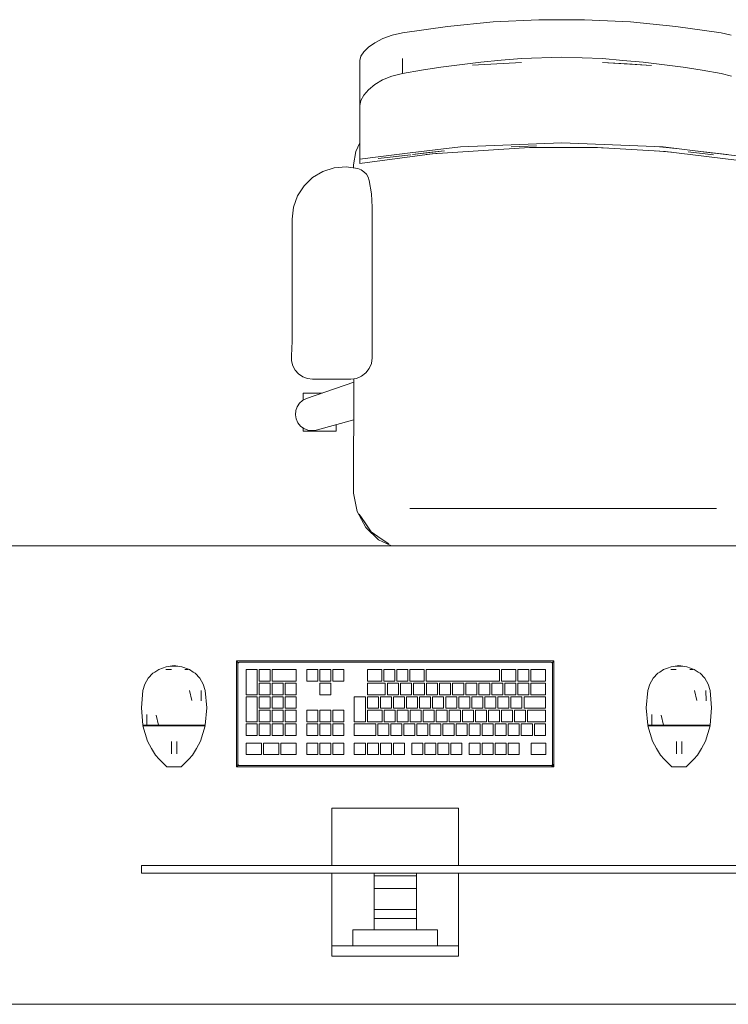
# Model space of a CAD drawing. Header units: millimetres. Extents: x 321 to 585, y -277 to 9.
# Tile 594 of 656: x 379.12 to 380.82, y -135.76 to -133.4. Entities that reach past the tile are written whole.
import ezdxf

# ---------------------------------------------------------------- set-up
doc = ezdxf.new("R2010")
doc.units = ezdxf.units.MM
doc.header["$MEASUREMENT"] = 0
for name, color, linetype, lineweight in [('IFC-Elemento construtivo genérico-Contorno', 253, 'Continuous', 5), ('IFC-Elemento de mobília-Contorno', 152, 'Continuous', 5), ('IFC-Laje-Contorno', 134, 'Continuous', 5)]:
    doc.layers.add(name, color=color, linetype=linetype, lineweight=lineweight)

msp = doc.modelspace()

# ---------------------------------------------------------------- linework, layer by layer
at = {"layer": 'IFC-Elemento construtivo genérico-Contorno', "lineweight": 5}
for p, q in [((379.4597, -134.9573), (379.4687, -134.954)), ((379.4687, -134.954), (379.4783, -134.9523)), ((379.4783, -134.9523), (379.4876, -134.9507)), ((379.4783, -134.9523), (379.4968, -134.9523)), ((379.4876, -134.9507), (379.4968, -134.9523)), ((379.4968, -134.9523), (379.5064, -134.954)), ((379.5064, -134.954), (379.5244, -134.9606)), ((379.6377, -134.9398), (379.6402, -134.9423)), ((379.6377, -135.1938), (379.6377, -134.9398)), ((379.6377, -134.9398), (380.3997, -134.9398)), ((379.6402, -134.9423), (379.6418, -134.9439)), ((379.6409, -134.9462), (379.6418, -134.9439)), ((379.6409, -134.9462), (379.6415, -134.9446)), ((379.6409, -134.9462), (379.6412, -134.9453)), ((379.6409, -135.1875), (379.6409, -134.9462)), ((379.6412, -134.9453), (379.6415, -134.9446)), ((379.6415, -134.9446), (379.6418, -134.9439)), ((379.6418, -134.9439), (379.6437, -134.9432)), ((379.6418, -134.9439), (379.6432, -134.9433)), ((379.6432, -134.9433), (379.6441, -134.943)), ((379.6437, -134.9432), (379.6441, -134.943)), ((379.6441, -134.943), (380.3934, -134.943)), ((380.3934, -134.943), (380.3949, -134.9436)), ((380.3942, -134.9433), (380.3956, -134.9439)), ((380.3942, -134.9433), (380.3949, -134.9436)), ((380.3949, -134.9436), (380.3956, -134.9439)), ((380.3956, -134.9439), (380.3973, -134.9423)), ((380.3956, -134.9439), (380.3962, -134.9453)), ((380.3956, -134.9439), (380.3966, -134.9462)), ((380.3962, -134.9453), (380.3966, -134.9462)), ((380.3966, -135.1875), (380.3966, -134.9462)), ((380.3973, -134.9423), (380.3997, -134.9398)), ((380.3997, -135.1938), (380.3997, -134.9398)), ((380.6724, -134.9573), (380.6814, -134.954)), ((380.6814, -134.954), (380.691, -134.9523)), ((380.691, -134.9523), (380.7003, -134.9507)), ((380.691, -134.9523), (380.7095, -134.9523)), ((380.7003, -134.9507), (380.7095, -134.9523)), ((380.7095, -134.9523), (380.7191, -134.954)), ((380.7191, -134.954), (380.7371, -134.9606)), ((379.4256, -134.9811), (379.437, -134.9693)), ((379.437, -134.9693), (379.4413, -134.9666)), ((379.4413, -134.9666), (379.4508, -134.9606)), ((379.4508, -134.9606), (379.4597, -134.9573)), ((379.4681, -134.9606), (379.4811, -134.9606)), ((379.4746, -134.9606), (379.4811, -134.9606)), ((379.5136, -134.9606), (379.5211, -134.9606)), ((379.5136, -134.9606), (379.5179, -134.9606)), ((379.5244, -134.9606), (379.5339, -134.9666)), ((379.5339, -134.9666), (379.5382, -134.9693)), ((379.5382, -134.9693), (379.5495, -134.9811)), ((379.6605, -135.0208), (379.6605, -134.9605)), ((379.6605, -134.9605), (379.6871, -134.9605)), ((379.6871, -135.0208), (379.6871, -134.9605)), ((379.6919, -134.9882), (379.6919, -134.9605)), ((379.6919, -134.9605), (379.7184, -134.9605)), ((379.7184, -134.9882), (379.7184, -134.9605)), ((379.7233, -134.9882), (379.7233, -134.9605)), ((379.7233, -134.9605), (379.7811, -134.9605)), ((379.7811, -134.9882), (379.7811, -134.9605)), ((379.8061, -134.9605), (379.8326, -134.9605)), ((379.8061, -134.9882), (379.8061, -134.9605)), ((379.8326, -134.9882), (379.8326, -134.9605)), ((379.8375, -134.9605), (379.864, -134.9605)), ((379.8375, -134.9882), (379.8375, -134.9605)), ((379.864, -134.9882), (379.864, -134.9605)), ((379.8688, -134.9605), (379.8953, -134.9605)), ((379.8688, -134.9882), (379.8688, -134.9605)), ((379.8953, -134.9882), (379.8953, -134.9605)), ((379.9518, -134.9882), (379.9518, -134.9605)), ((379.9518, -134.9605), (379.9864, -134.9605)), ((379.9864, -134.9882), (379.9864, -134.9605)), ((379.9912, -134.9882), (379.9912, -134.9605)), ((379.9912, -134.9605), (380.0177, -134.9605)), ((380.0177, -134.9882), (380.0177, -134.9605)), ((380.0226, -134.9882), (380.0226, -134.9605)), ((380.0226, -134.9605), (380.0491, -134.9605)), ((380.0491, -134.9882), (380.0491, -134.9605)), ((380.0539, -134.9882), (380.0539, -134.9605)), ((380.0539, -134.9605), (380.0883, -134.9605)), ((380.0883, -134.9882), (380.0883, -134.9605)), ((380.0931, -134.9882), (380.0931, -134.9605)), ((380.0931, -134.9605), (380.269, -134.9605)), ((380.269, -134.9882), (380.269, -134.9605)), ((380.2738, -134.9882), (380.2738, -134.9605)), ((380.2738, -134.9605), (380.3086, -134.9605)), ((380.3086, -134.9882), (380.3086, -134.9605)), ((380.3134, -134.9882), (380.3134, -134.9605)), ((380.3134, -134.9605), (380.3399, -134.9605)), ((380.3399, -134.9882), (380.3399, -134.9605)), ((380.3448, -134.9882), (380.3448, -134.9605)), ((380.3448, -134.9605), (380.3795, -134.9605)), ((380.3795, -134.9882), (380.3795, -134.9605)), ((380.6383, -134.9811), (380.6496, -134.9693)), ((380.6496, -134.9693), (380.654, -134.9666)), ((380.654, -134.9666), (380.6634, -134.9606)), ((380.6634, -134.9606), (380.6724, -134.9573)), ((380.6807, -134.9606), (380.6937, -134.9606)), ((380.6872, -134.9606), (380.6937, -134.9606)), ((380.7263, -134.9606), (380.7338, -134.9606)), ((380.7263, -134.9606), (380.7305, -134.9606)), ((380.7371, -134.9606), (380.7465, -134.9666)), ((380.7465, -134.9666), (380.7509, -134.9693)), ((380.7509, -134.9693), (380.7622, -134.9811)), ((379.4127, -135.0109), (379.4174, -134.9952)), ((379.4174, -134.9952), (379.4256, -134.9811)), ((379.5495, -134.9811), (379.5578, -134.9952)), ((379.5578, -134.9952), (379.5624, -135.0109)), ((379.6919, -134.9882), (379.7184, -134.9882)), ((379.6919, -135.0208), (379.6919, -134.9931)), ((379.6919, -134.9931), (379.7184, -134.9931)), ((379.7184, -135.0208), (379.7184, -134.9931)), ((379.7233, -134.9882), (379.7811, -134.9882)), ((379.7233, -135.0208), (379.7233, -134.9931)), ((379.7233, -134.9931), (379.7498, -134.9931)), ((379.7498, -135.0208), (379.7498, -134.9931)), ((379.7546, -135.0208), (379.7546, -134.9931)), ((379.7546, -134.9931), (379.7811, -134.9931)), ((379.7811, -135.0208), (379.7811, -134.9931)), ((379.8061, -134.9882), (379.8326, -134.9882)), ((379.8375, -134.9882), (379.864, -134.9882)), ((379.8375, -135.0208), (379.8375, -134.9931)), ((379.8375, -134.9931), (379.864, -134.9931)), ((379.864, -135.0208), (379.864, -134.9931)), ((379.8688, -134.9882), (379.8953, -134.9882)), ((379.9518, -134.9882), (379.9864, -134.9882)), ((379.9518, -135.0208), (379.9518, -134.9931)), ((379.9518, -134.9931), (379.995, -134.9931)), ((379.9912, -134.9882), (380.0177, -134.9882)), ((379.995, -135.0208), (379.995, -134.9931)), ((379.9999, -135.0208), (379.9999, -134.9931)), ((379.9999, -134.9931), (380.0264, -134.9931)), ((380.0226, -134.9882), (380.0491, -134.9882)), ((380.0264, -135.0208), (380.0264, -134.9931)), ((380.0312, -135.0208), (380.0312, -134.9931)), ((380.0312, -134.9931), (380.0577, -134.9931)), ((380.0539, -134.9882), (380.0883, -134.9882)), ((380.0577, -135.0208), (380.0577, -134.9931)), ((380.0626, -135.0208), (380.0626, -134.9931)), ((380.0626, -134.9931), (380.0891, -134.9931)), ((380.0891, -135.0208), (380.0891, -134.9931)), ((380.0931, -134.9882), (380.269, -134.9882)), ((380.0939, -135.0208), (380.0939, -134.9931)), ((380.0939, -134.9931), (380.1204, -134.9931)), ((380.1204, -135.0208), (380.1204, -134.9931)), ((380.1253, -135.0208), (380.1253, -134.9931)), ((380.1253, -134.9931), (380.1518, -134.9931)), ((380.1518, -135.0208), (380.1518, -134.9931)), ((380.1566, -135.0208), (380.1566, -134.9931)), ((380.1566, -134.9931), (380.1832, -134.9931)), ((380.1832, -135.0208), (380.1832, -134.9931)), ((380.188, -135.0208), (380.188, -134.9931)), ((380.188, -134.9931), (380.2145, -134.9931)), ((380.2145, -135.0208), (380.2145, -134.9931)), ((380.2193, -135.0208), (380.2193, -134.9931)), ((380.2193, -134.9931), (380.2459, -134.9931)), ((380.2459, -135.0208), (380.2459, -134.9931)), ((380.2507, -135.0208), (380.2507, -134.9931)), ((380.2507, -134.9931), (380.2772, -134.9931)), ((380.2738, -134.9882), (380.3086, -134.9882)), ((380.2772, -135.0208), (380.2772, -134.9931)), ((380.282, -135.0208), (380.282, -134.9931)), ((380.282, -134.9931), (380.3086, -134.9931)), ((380.3086, -135.0208), (380.3086, -134.9931)), ((380.3134, -134.9882), (380.3399, -134.9882)), ((380.3134, -135.0208), (380.3134, -134.9931)), ((380.3134, -134.9931), (380.3399, -134.9931)), ((380.3399, -135.0208), (380.3399, -134.9931)), ((380.3448, -134.9882), (380.3795, -134.9882)), ((380.3448, -135.0208), (380.3448, -134.9931)), ((380.3448, -134.9931), (380.3795, -134.9931)), ((380.3795, -135.0208), (380.3795, -134.9931)), ((380.6254, -135.0109), (380.6301, -134.9952)), ((380.6301, -134.9952), (380.6383, -134.9811)), ((380.7622, -134.9811), (380.7704, -134.9952)), ((380.7704, -134.9952), (380.7751, -135.0109)), ((379.4091, -135.0522), (379.4127, -135.0109)), ((379.525, -135.0109), (379.5306, -135.0349)), ((379.5524, -135.0109), (379.5528, -135.0358)), ((379.5624, -135.0109), (379.566, -135.0522)), ((379.6605, -135.0208), (379.6871, -135.0208)), ((379.6605, -135.086), (379.6605, -135.0257)), ((379.6605, -135.0257), (379.6871, -135.0257)), ((379.6871, -135.086), (379.6871, -135.0257)), ((379.6919, -135.0208), (379.7184, -135.0208)), ((379.6919, -135.0534), (379.6919, -135.0257)), ((379.6919, -135.0257), (379.7184, -135.0257)), ((379.7184, -135.0534), (379.7184, -135.0257)), ((379.7233, -135.0208), (379.7498, -135.0208)), ((379.7233, -135.0534), (379.7233, -135.0257)), ((379.7233, -135.0257), (379.7498, -135.0257)), ((379.7498, -135.0534), (379.7498, -135.0257)), ((379.7546, -135.0208), (379.7811, -135.0208)), ((379.7546, -135.0534), (379.7546, -135.0257)), ((379.7546, -135.0257), (379.7811, -135.0257)), ((379.7811, -135.0534), (379.7811, -135.0257)), ((379.8375, -135.0208), (379.864, -135.0208)), ((379.9205, -135.086), (379.9205, -135.0257)), ((379.9205, -135.0257), (379.947, -135.0257)), ((379.947, -135.086), (379.947, -135.0257)), ((379.9518, -135.0208), (379.995, -135.0208)), ((379.9518, -135.0534), (379.9518, -135.0257)), ((379.9518, -135.0257), (379.9784, -135.0257)), ((379.9784, -135.0534), (379.9784, -135.0257)), ((379.9832, -135.0534), (379.9832, -135.0257)), ((379.9832, -135.0257), (380.0097, -135.0257)), ((379.9999, -135.0208), (380.0264, -135.0208)), ((380.0097, -135.0534), (380.0097, -135.0257)), ((380.0145, -135.0534), (380.0145, -135.0257)), ((380.0145, -135.0257), (380.0411, -135.0257)), ((380.0312, -135.0208), (380.0577, -135.0208)), ((380.0411, -135.0534), (380.0411, -135.0257)), ((380.0459, -135.0534), (380.0459, -135.0257)), ((380.0459, -135.0257), (380.0724, -135.0257)), ((380.0626, -135.0208), (380.0891, -135.0208)), ((380.0724, -135.0534), (380.0724, -135.0257)), ((380.0772, -135.0534), (380.0772, -135.0257)), ((380.0772, -135.0257), (380.1038, -135.0257)), ((380.0939, -135.0208), (380.1204, -135.0208)), ((380.1038, -135.0534), (380.1038, -135.0257)), ((380.1086, -135.0534), (380.1086, -135.0257)), ((380.1086, -135.0257), (380.1351, -135.0257)), ((380.1253, -135.0208), (380.1518, -135.0208)), ((380.1351, -135.0534), (380.1351, -135.0257)), ((380.14, -135.0534), (380.14, -135.0257)), ((380.14, -135.0257), (380.1665, -135.0257)), ((380.1566, -135.0208), (380.1832, -135.0208)), ((380.1665, -135.0534), (380.1665, -135.0257)), ((380.1713, -135.0534), (380.1713, -135.0257)), ((380.1713, -135.0257), (380.1978, -135.0257)), ((380.188, -135.0208), (380.2145, -135.0208)), ((380.1978, -135.0534), (380.1978, -135.0257)), ((380.2027, -135.0534), (380.2027, -135.0257)), ((380.2027, -135.0257), (380.2292, -135.0257)), ((380.2193, -135.0208), (380.2459, -135.0208)), ((380.2292, -135.0534), (380.2292, -135.0257)), ((380.234, -135.0534), (380.234, -135.0257)), ((380.234, -135.0257), (380.2605, -135.0257)), ((380.2507, -135.0208), (380.2772, -135.0208)), ((380.2605, -135.0534), (380.2605, -135.0257)), ((380.2654, -135.0534), (380.2654, -135.0257)), ((380.2654, -135.0257), (380.2919, -135.0257)), ((380.282, -135.0208), (380.3086, -135.0208)), ((380.2919, -135.0534), (380.2919, -135.0257)), ((380.2967, -135.0534), (380.2967, -135.0257)), ((380.2967, -135.0257), (380.3232, -135.0257)), ((380.3134, -135.0208), (380.3399, -135.0208)), ((380.3232, -135.0534), (380.3232, -135.0257)), ((380.3281, -135.0534), (380.3281, -135.0257)), ((380.3281, -135.0257), (380.3795, -135.0257)), ((380.3448, -135.0208), (380.3795, -135.0208)), ((380.3795, -135.0534), (380.3795, -135.0257)), ((380.6218, -135.0522), (380.6254, -135.0109)), ((380.7377, -135.0109), (380.7433, -135.0349)), ((380.7651, -135.0109), (380.7655, -135.0358)), ((380.7751, -135.0109), (380.7787, -135.0522)), ((379.4091, -135.0522), (379.4124, -135.0935)), ((379.4223, -135.0686), (379.4225, -135.0935)), ((379.4445, -135.0695), (379.45, -135.0935)), ((379.5627, -135.0935), (379.566, -135.0522)), ((379.6919, -135.0534), (379.7184, -135.0534)), ((379.6919, -135.086), (379.6919, -135.0582)), ((379.6919, -135.0582), (379.7184, -135.0582)), ((379.7184, -135.086), (379.7184, -135.0582)), ((379.7233, -135.0534), (379.7498, -135.0534)), ((379.7233, -135.086), (379.7233, -135.0582)), ((379.7233, -135.0582), (379.7498, -135.0582)), ((379.7498, -135.086), (379.7498, -135.0582)), ((379.7546, -135.0534), (379.7811, -135.0534)), ((379.7546, -135.086), (379.7546, -135.0582)), ((379.7546, -135.0582), (379.7811, -135.0582)), ((379.7811, -135.086), (379.7811, -135.0582)), ((379.8061, -135.0582), (379.8326, -135.0582)), ((379.8061, -135.086), (379.8061, -135.0582)), ((379.8326, -135.086), (379.8326, -135.0582)), ((379.8375, -135.0582), (379.864, -135.0582)), ((379.8375, -135.086), (379.8375, -135.0582)), ((379.864, -135.086), (379.864, -135.0582)), ((379.8688, -135.0582), (379.8953, -135.0582)), ((379.8688, -135.086), (379.8688, -135.0582)), ((379.8953, -135.086), (379.8953, -135.0582)), ((379.9518, -135.0534), (379.9784, -135.0534)), ((379.9518, -135.086), (379.9518, -135.0582)), ((379.9518, -135.0582), (379.9871, -135.0582)), ((379.9832, -135.0534), (380.0097, -135.0534)), ((379.9871, -135.086), (379.9871, -135.0582)), ((379.992, -135.086), (379.992, -135.0582)), ((379.992, -135.0582), (380.0185, -135.0582)), ((380.0145, -135.0534), (380.0411, -135.0534)), ((380.0185, -135.086), (380.0185, -135.0582)), ((380.0233, -135.086), (380.0233, -135.0582)), ((380.0233, -135.0582), (380.0498, -135.0582)), ((380.0459, -135.0534), (380.0724, -135.0534)), ((380.0498, -135.086), (380.0498, -135.0582)), ((380.0547, -135.086), (380.0547, -135.0582)), ((380.0547, -135.0582), (380.0812, -135.0582)), ((380.0772, -135.0534), (380.1038, -135.0534)), ((380.0812, -135.086), (380.0812, -135.0582)), ((380.086, -135.086), (380.086, -135.0582)), ((380.086, -135.0582), (380.1125, -135.0582)), ((380.1086, -135.0534), (380.1351, -135.0534)), ((380.1125, -135.086), (380.1125, -135.0582)), ((380.1174, -135.086), (380.1174, -135.0582)), ((380.1174, -135.0582), (380.1439, -135.0582)), ((380.14, -135.0534), (380.1665, -135.0534)), ((380.1439, -135.086), (380.1439, -135.0582)), ((380.1487, -135.086), (380.1487, -135.0582)), ((380.1487, -135.0582), (380.1752, -135.0582)), ((380.1713, -135.0534), (380.1978, -135.0534)), ((380.1752, -135.086), (380.1752, -135.0582)), ((380.1801, -135.086), (380.1801, -135.0582)), ((380.1801, -135.0582), (380.2066, -135.0582)), ((380.2027, -135.0534), (380.2292, -135.0534)), ((380.2066, -135.086), (380.2066, -135.0582)), ((380.2114, -135.086), (380.2114, -135.0582)), ((380.2114, -135.0582), (380.238, -135.0582)), ((380.234, -135.0534), (380.2605, -135.0534)), ((380.238, -135.086), (380.238, -135.0582)), ((380.2428, -135.086), (380.2428, -135.0582)), ((380.2428, -135.0582), (380.2693, -135.0582)), ((380.2654, -135.0534), (380.2919, -135.0534)), ((380.2693, -135.086), (380.2693, -135.0582)), ((380.2741, -135.086), (380.2741, -135.0582)), ((380.2741, -135.0582), (380.3007, -135.0582)), ((380.2967, -135.0534), (380.3232, -135.0534)), ((380.3007, -135.086), (380.3007, -135.0582)), ((380.3055, -135.086), (380.3055, -135.0582)), ((380.3055, -135.0582), (380.332, -135.0582)), ((380.3281, -135.0534), (380.3795, -135.0534)), ((380.332, -135.086), (380.332, -135.0582)), ((380.3368, -135.086), (380.3368, -135.0582)), ((380.3368, -135.0582), (380.3795, -135.0582)), ((380.3795, -135.086), (380.3795, -135.0582)), ((380.6218, -135.0522), (380.6251, -135.0935)), ((380.635, -135.0686), (380.6352, -135.0935)), ((380.6571, -135.0695), (380.6627, -135.0935)), ((380.7754, -135.0935), (380.7787, -135.0522)), ((379.4124, -135.0935), (379.4175, -135.0935)), ((379.4127, -135.0951), (379.4238, -135.1323)), ((379.4127, -135.0951), (379.4227, -135.0951)), ((379.4143, -135.0951), (379.4143, -135.0935)), ((379.4168, -135.0951), (379.4192, -135.0951)), ((379.4175, -135.0935), (379.4225, -135.0935)), ((379.4192, -135.0951), (379.4217, -135.0951)), ((379.4217, -135.0951), (379.4242, -135.0951)), ((379.4225, -135.0935), (379.4363, -135.0935)), ((379.4227, -135.0951), (379.4364, -135.0951)), ((379.4309, -135.0951), (379.4376, -135.0951)), ((379.4363, -135.0935), (379.45, -135.0935)), ((379.4364, -135.0951), (379.4501, -135.0951)), ((379.4443, -135.0951), (379.451, -135.0951)), ((379.45, -135.0935), (379.4688, -135.0935)), ((379.4501, -135.0951), (379.4689, -135.0951)), ((379.4601, -135.0951), (379.4693, -135.0951)), ((379.4688, -135.0935), (379.4876, -135.0935)), ((379.4689, -135.0951), (379.4876, -135.0951)), ((379.4784, -135.0951), (379.4876, -135.0951)), ((379.4876, -135.0951), (379.4876, -135.0935)), ((379.4876, -135.0935), (379.5064, -135.0935)), ((379.4876, -135.0951), (379.5063, -135.0951)), ((379.4876, -135.0951), (379.4967, -135.0951)), ((379.5059, -135.0951), (379.515, -135.0951)), ((379.5063, -135.0951), (379.525, -135.0951)), ((379.5064, -135.0935), (379.5251, -135.0935)), ((379.5242, -135.0951), (379.5309, -135.0951)), ((379.525, -135.0951), (379.5387, -135.0951)), ((379.5251, -135.0935), (379.5389, -135.0935)), ((379.5376, -135.0951), (379.5443, -135.0951)), ((379.5387, -135.0951), (379.5524, -135.0951)), ((379.5389, -135.0935), (379.5526, -135.0935)), ((379.551, -135.0951), (379.551, -135.0935)), ((379.551, -135.0951), (379.5534, -135.0951)), ((379.5514, -135.1323), (379.5624, -135.0951)), ((379.5524, -135.0951), (379.5624, -135.0951)), ((379.5526, -135.0935), (379.5577, -135.0935)), ((379.5534, -135.0951), (379.5559, -135.0951)), ((379.5559, -135.0951), (379.5574, -135.0951)), ((379.5574, -135.0951), (379.5591, -135.0951)), ((379.5577, -135.0935), (379.5627, -135.0935)), ((379.5608, -135.0951), (379.5608, -135.0935)), ((379.6605, -135.086), (379.6871, -135.086)), ((379.6605, -135.1186), (379.6605, -135.0908)), ((379.6605, -135.0908), (379.6871, -135.0908)), ((379.6871, -135.1186), (379.6871, -135.0908)), ((379.6919, -135.086), (379.7184, -135.086)), ((379.6919, -135.1186), (379.6919, -135.0908)), ((379.6919, -135.0908), (379.7184, -135.0908)), ((379.7184, -135.1186), (379.7184, -135.0908)), ((379.7233, -135.086), (379.7498, -135.086)), ((379.7233, -135.1186), (379.7233, -135.0908)), ((379.7233, -135.0908), (379.7498, -135.0908)), ((379.7498, -135.1186), (379.7498, -135.0908)), ((379.7546, -135.086), (379.7811, -135.086)), ((379.7546, -135.1186), (379.7546, -135.0908)), ((379.7546, -135.0908), (379.7811, -135.0908)), ((379.7811, -135.1186), (379.7811, -135.0908)), ((379.8061, -135.086), (379.8326, -135.086)), ((379.8061, -135.1186), (379.8061, -135.0908)), ((379.8061, -135.0908), (379.8326, -135.0908)), ((379.8326, -135.1186), (379.8326, -135.0908)), ((379.8375, -135.086), (379.864, -135.086)), ((379.8375, -135.1186), (379.8375, -135.0908)), ((379.8375, -135.0908), (379.864, -135.0908)), ((379.864, -135.1186), (379.864, -135.0908)), ((379.8688, -135.086), (379.8953, -135.086)), ((379.8688, -135.1186), (379.8688, -135.0908)), ((379.8688, -135.0908), (379.8953, -135.0908)), ((379.8953, -135.1186), (379.8953, -135.0908)), ((379.9205, -135.086), (379.947, -135.086)), ((379.9205, -135.1186), (379.9205, -135.0908)), ((379.9205, -135.0908), (379.9719, -135.0908)), ((379.9518, -135.086), (379.9871, -135.086)), ((379.9719, -135.1186), (379.9719, -135.0908)), ((379.9767, -135.1186), (379.9767, -135.0908)), ((379.9767, -135.0908), (380.0032, -135.0908)), ((379.992, -135.086), (380.0185, -135.086)), ((380.0032, -135.1186), (380.0032, -135.0908)), ((380.0081, -135.1186), (380.0081, -135.0908)), ((380.0081, -135.0908), (380.0346, -135.0908)), ((380.0233, -135.086), (380.0498, -135.086)), ((380.0346, -135.1186), (380.0346, -135.0908)), ((380.0394, -135.1186), (380.0394, -135.0908)), ((380.0394, -135.0908), (380.0659, -135.0908)), ((380.0547, -135.086), (380.0812, -135.086)), ((380.0659, -135.1186), (380.0659, -135.0908)), ((380.0708, -135.1186), (380.0708, -135.0908)), ((380.0708, -135.0908), (380.0973, -135.0908)), ((380.086, -135.086), (380.1125, -135.086)), ((380.0973, -135.1186), (380.0973, -135.0908)), ((380.1021, -135.1186), (380.1021, -135.0908)), ((380.1021, -135.0908), (380.1286, -135.0908)), ((380.1174, -135.086), (380.1439, -135.086)), ((380.1286, -135.1186), (380.1286, -135.0908)), ((380.1335, -135.1186), (380.1335, -135.0908)), ((380.1335, -135.0908), (380.16, -135.0908)), ((380.1487, -135.086), (380.1752, -135.086)), ((380.16, -135.1186), (380.16, -135.0908)), ((380.1648, -135.1186), (380.1648, -135.0908)), ((380.1648, -135.0908), (380.1914, -135.0908)), ((380.1801, -135.086), (380.2066, -135.086)), ((380.1914, -135.1186), (380.1914, -135.0908)), ((380.1962, -135.1186), (380.1962, -135.0908)), ((380.1962, -135.0908), (380.2227, -135.0908)), ((380.2114, -135.086), (380.238, -135.086)), ((380.2227, -135.1186), (380.2227, -135.0908)), ((380.2275, -135.1186), (380.2275, -135.0908)), ((380.2275, -135.0908), (380.2541, -135.0908)), ((380.2428, -135.086), (380.2693, -135.086)), ((380.2541, -135.1186), (380.2541, -135.0908)), ((380.2589, -135.1186), (380.2589, -135.0908)), ((380.2589, -135.0908), (380.2854, -135.0908)), ((380.2741, -135.086), (380.3007, -135.086)), ((380.2854, -135.1186), (380.2854, -135.0908)), ((380.2902, -135.1186), (380.2902, -135.0908)), ((380.2902, -135.0908), (380.3168, -135.0908)), ((380.3055, -135.086), (380.332, -135.086)), ((380.3168, -135.1186), (380.3168, -135.0908)), ((380.3216, -135.1186), (380.3216, -135.0908)), ((380.3216, -135.0908), (380.3481, -135.0908)), ((380.3368, -135.086), (380.3795, -135.086)), ((380.3481, -135.1186), (380.3481, -135.0908)), ((380.353, -135.1186), (380.353, -135.0908)), ((380.353, -135.0908), (380.3795, -135.0908)), ((380.3795, -135.1186), (380.3795, -135.0908)), ((380.6251, -135.0935), (380.6301, -135.0935)), ((380.6254, -135.0951), (380.6365, -135.1323)), ((380.6254, -135.0951), (380.6354, -135.0951)), ((380.627, -135.0951), (380.627, -135.0935)), ((380.6295, -135.0951), (380.6319, -135.0951)), ((380.6301, -135.0935), (380.6352, -135.0935)), ((380.6319, -135.0951), (380.6344, -135.0951)), ((380.6344, -135.0951), (380.6368, -135.0951)), ((380.6352, -135.0935), (380.6489, -135.0935)), ((380.6354, -135.0951), (380.6491, -135.0951)), ((380.6368, -135.0951), (380.6368, -135.0935)), ((380.6435, -135.0951), (380.6502, -135.0951)), ((380.6489, -135.0935), (380.6627, -135.0935)), ((380.6491, -135.0951), (380.6628, -135.0951)), ((380.6569, -135.0951), (380.6636, -135.0951)), ((380.6627, -135.0935), (380.6815, -135.0935)), ((380.6628, -135.0951), (380.6815, -135.0951)), ((380.6636, -135.0951), (380.6636, -135.0935)), ((380.6728, -135.0951), (380.6819, -135.0951)), ((380.6815, -135.0935), (380.7003, -135.0935)), ((380.6815, -135.0951), (380.7003, -135.0951)), ((380.6911, -135.0951), (380.7003, -135.0951)), ((380.7003, -135.0951), (380.7003, -135.0935)), ((380.7003, -135.0935), (380.719, -135.0935)), ((380.7003, -135.0951), (380.719, -135.0951)), ((380.7003, -135.0951), (380.7094, -135.0951)), ((380.7186, -135.0951), (380.7277, -135.0951)), ((380.719, -135.0935), (380.7378, -135.0935)), ((380.719, -135.0951), (380.7377, -135.0951)), ((380.7369, -135.0951), (380.7369, -135.0935)), ((380.7369, -135.0951), (380.7436, -135.0951)), ((380.7377, -135.0951), (380.7514, -135.0951)), ((380.7378, -135.0935), (380.7516, -135.0935)), ((380.7503, -135.0951), (380.757, -135.0951)), ((380.7514, -135.0951), (380.7651, -135.0951)), ((380.7516, -135.0935), (380.7653, -135.0935)), ((380.7637, -135.0951), (380.7637, -135.0935)), ((380.7637, -135.0951), (380.7661, -135.0951)), ((380.764, -135.1323), (380.7751, -135.0951)), ((380.7651, -135.0951), (380.7751, -135.0951)), ((380.7653, -135.0935), (380.7704, -135.0935)), ((380.7661, -135.0951), (380.7686, -135.0951)), ((380.7686, -135.0951), (380.7701, -135.0951)), ((380.7701, -135.0951), (380.7718, -135.0951)), ((380.7704, -135.0935), (380.7754, -135.0935)), ((380.7735, -135.0951), (380.7735, -135.0935)), ((379.6605, -135.1186), (379.6871, -135.1186)), ((379.6919, -135.1186), (379.7184, -135.1186)), ((379.7233, -135.1186), (379.7498, -135.1186)), ((379.7546, -135.1186), (379.7811, -135.1186)), ((379.8061, -135.1186), (379.8326, -135.1186)), ((379.8375, -135.1186), (379.864, -135.1186)), ((379.8688, -135.1186), (379.8953, -135.1186)), ((379.9205, -135.1186), (379.9719, -135.1186)), ((379.9767, -135.1186), (380.0032, -135.1186)), ((380.0081, -135.1186), (380.0346, -135.1186)), ((380.0394, -135.1186), (380.0659, -135.1186)), ((380.0708, -135.1186), (380.0973, -135.1186)), ((380.1021, -135.1186), (380.1286, -135.1186)), ((380.1335, -135.1186), (380.16, -135.1186)), ((380.1648, -135.1186), (380.1914, -135.1186)), ((380.1962, -135.1186), (380.2227, -135.1186)), ((380.2275, -135.1186), (380.2541, -135.1186)), ((380.2589, -135.1186), (380.2854, -135.1186)), ((380.2902, -135.1186), (380.3168, -135.1186)), ((380.3216, -135.1186), (380.3481, -135.1186)), ((380.353, -135.1186), (380.3795, -135.1186)), ((379.4238, -135.1323), (379.4333, -135.1497)), ((379.4816, -135.138), (379.4816, -135.1333)), ((379.4816, -135.1431), (379.4816, -135.138)), ((379.4816, -135.1482), (379.4816, -135.1431)), ((379.4943, -135.138), (379.4943, -135.1333)), ((379.4943, -135.1431), (379.4943, -135.138)), ((379.4943, -135.1482), (379.4943, -135.1431)), ((379.5418, -135.1497), (379.5514, -135.1323)), ((379.6605, -135.1368), (379.6973, -135.1368)), ((379.6605, -135.1645), (379.6605, -135.1368)), ((379.6973, -135.1645), (379.6973, -135.1368)), ((379.7025, -135.1368), (379.7392, -135.1368)), ((379.7025, -135.1645), (379.7025, -135.1368)), ((379.7392, -135.1645), (379.7392, -135.1368)), ((379.7444, -135.1645), (379.7444, -135.1368)), ((379.7444, -135.1368), (379.7811, -135.1368)), ((379.7811, -135.1645), (379.7811, -135.1368)), ((379.8061, -135.1645), (379.8061, -135.1368)), ((379.8061, -135.1368), (379.8326, -135.1368)), ((379.8326, -135.1645), (379.8326, -135.1368)), ((379.8375, -135.1645), (379.8375, -135.1368)), ((379.8375, -135.1368), (379.864, -135.1368)), ((379.864, -135.1645), (379.864, -135.1368)), ((379.8688, -135.1645), (379.8688, -135.1368)), ((379.8688, -135.1368), (379.8953, -135.1368)), ((379.8953, -135.1645), (379.8953, -135.1368)), ((379.9205, -135.1645), (379.9205, -135.1368)), ((379.9205, -135.1368), (379.9471, -135.1368)), ((379.9471, -135.1645), (379.9471, -135.1368)), ((379.9519, -135.1645), (379.9519, -135.1368)), ((379.9519, -135.1368), (379.9784, -135.1368)), ((379.9784, -135.1645), (379.9784, -135.1368)), ((379.9832, -135.1645), (379.9832, -135.1368)), ((379.9832, -135.1368), (380.0098, -135.1368)), ((380.0098, -135.1645), (380.0098, -135.1368)), ((380.0146, -135.1645), (380.0146, -135.1368)), ((380.0146, -135.1368), (380.0411, -135.1368)), ((380.0411, -135.1645), (380.0411, -135.1368)), ((380.0584, -135.1645), (380.0584, -135.1368)), ((380.0584, -135.1368), (380.0849, -135.1368)), ((380.0849, -135.1645), (380.0849, -135.1368)), ((380.0897, -135.1645), (380.0897, -135.1368)), ((380.0897, -135.1368), (380.1162, -135.1368)), ((380.1162, -135.1645), (380.1162, -135.1368)), ((380.1211, -135.1645), (380.1211, -135.1368)), ((380.1211, -135.1368), (380.1476, -135.1368)), ((380.1476, -135.1645), (380.1476, -135.1368)), ((380.1524, -135.1645), (380.1524, -135.1368)), ((380.1524, -135.1368), (380.1789, -135.1368)), ((380.1789, -135.1645), (380.1789, -135.1368)), ((380.1962, -135.1645), (380.1962, -135.1368)), ((380.1962, -135.1368), (380.2227, -135.1368)), ((380.2227, -135.1645), (380.2227, -135.1368)), ((380.2275, -135.1645), (380.2275, -135.1368)), ((380.2275, -135.1368), (380.2541, -135.1368)), ((380.2541, -135.1645), (380.2541, -135.1368)), ((380.2589, -135.1645), (380.2589, -135.1368)), ((380.2589, -135.1368), (380.2854, -135.1368)), ((380.2854, -135.1645), (380.2854, -135.1368)), ((380.2902, -135.1645), (380.2902, -135.1368)), ((380.2902, -135.1368), (380.3168, -135.1368)), ((380.3168, -135.1645), (380.3168, -135.1368)), ((380.3451, -135.1645), (380.3451, -135.1368)), ((380.3451, -135.1368), (380.3804, -135.1368)), ((380.3804, -135.1645), (380.3804, -135.1368)), ((380.6365, -135.1323), (380.646, -135.1497)), ((380.6942, -135.138), (380.6942, -135.1333)), ((380.6942, -135.1431), (380.6942, -135.138)), ((380.6942, -135.1482), (380.6942, -135.1431)), ((380.7069, -135.138), (380.7069, -135.1333)), ((380.7069, -135.1431), (380.7069, -135.138)), ((380.7069, -135.1482), (380.7069, -135.1431)), ((380.7545, -135.1497), (380.764, -135.1323)), ((379.4333, -135.1497), (379.4433, -135.1659)), ((379.4433, -135.1659), (379.4518, -135.1755)), ((379.4816, -135.1529), (379.4816, -135.1482)), ((379.4816, -135.157), (379.4816, -135.1529)), ((379.4816, -135.1601), (379.4816, -135.157)), ((379.4816, -135.162), (379.4816, -135.1601)), ((379.4816, -135.1627), (379.4816, -135.162)), ((379.4943, -135.1529), (379.4943, -135.1482)), ((379.4943, -135.157), (379.4943, -135.1529)), ((379.4943, -135.1601), (379.4943, -135.157)), ((379.4943, -135.162), (379.4943, -135.1601)), ((379.4943, -135.1627), (379.4943, -135.162)), ((379.5234, -135.1755), (379.5318, -135.1659)), ((379.5318, -135.1659), (379.5418, -135.1497)), ((379.6605, -135.1645), (379.6973, -135.1645)), ((379.7025, -135.1645), (379.7392, -135.1645)), ((379.7444, -135.1645), (379.7811, -135.1645)), ((379.8061, -135.1645), (379.8326, -135.1645)), ((379.8375, -135.1645), (379.864, -135.1645)), ((379.8688, -135.1645), (379.8953, -135.1645)), ((379.9205, -135.1645), (379.9471, -135.1645)), ((379.9519, -135.1645), (379.9784, -135.1645)), ((379.9832, -135.1645), (380.0098, -135.1645)), ((380.0146, -135.1645), (380.0411, -135.1645)), ((380.0584, -135.1645), (380.0849, -135.1645)), ((380.0897, -135.1645), (380.1162, -135.1645)), ((380.1211, -135.1645), (380.1476, -135.1645)), ((380.1524, -135.1645), (380.1789, -135.1645)), ((380.1962, -135.1645), (380.2227, -135.1645)), ((380.2275, -135.1645), (380.2541, -135.1645)), ((380.2589, -135.1645), (380.2854, -135.1645)), ((380.2902, -135.1645), (380.3168, -135.1645)), ((380.3451, -135.1645), (380.3804, -135.1645)), ((380.646, -135.1497), (380.656, -135.1659)), ((380.656, -135.1659), (380.6645, -135.1755)), ((380.6942, -135.1529), (380.6942, -135.1482)), ((380.6942, -135.157), (380.6942, -135.1529)), ((380.6942, -135.1601), (380.6942, -135.157)), ((380.6942, -135.162), (380.6942, -135.1601)), ((380.6942, -135.1627), (380.6942, -135.162)), ((380.7069, -135.1529), (380.7069, -135.1482)), ((380.7069, -135.157), (380.7069, -135.1529)), ((380.7069, -135.1601), (380.7069, -135.157)), ((380.7069, -135.162), (380.7069, -135.1601)), ((380.7069, -135.1627), (380.7069, -135.162)), ((380.736, -135.1755), (380.7445, -135.1659)), ((380.7445, -135.1659), (380.7545, -135.1497)), ((379.4518, -135.1755), (379.4702, -135.1938)), ((379.5049, -135.1938), (379.5234, -135.1755)), ((379.6377, -135.1938), (379.6402, -135.1914)), ((379.6402, -135.1888), (379.6409, -135.1875)), ((379.6402, -135.1914), (379.6418, -135.1897)), ((379.6406, -135.1881), (379.6409, -135.1875)), ((379.6409, -135.1875), (379.6418, -135.1897)), ((379.6409, -135.1875), (379.6412, -135.1883)), ((379.6418, -135.1897), (379.6425, -135.19)), ((379.6425, -135.19), (379.6441, -135.1907)), ((379.6425, -135.19), (379.6432, -135.1903)), ((379.6432, -135.1903), (379.6441, -135.1907)), ((379.6441, -135.1907), (380.3934, -135.1907)), ((380.3934, -135.1907), (380.3956, -135.1897)), ((380.394, -135.191), (380.396, -135.192)), ((380.3956, -135.1897), (380.3959, -135.189)), ((380.3956, -135.1897), (380.3973, -135.1914)), ((380.3959, -135.189), (380.3966, -135.1875)), ((380.3966, -135.1875), (380.3972, -135.1888)), ((380.3966, -135.1875), (380.3979, -135.1901)), ((380.3973, -135.1914), (380.3997, -135.1938)), ((380.6645, -135.1755), (380.6829, -135.1938)), ((380.7176, -135.1938), (380.736, -135.1755)), ((379.4702, -135.1938), (379.4726, -135.1938)), ((379.4726, -135.1938), (379.4751, -135.1938)), ((379.4751, -135.1938), (379.477, -135.1938)), ((379.477, -135.1938), (379.4789, -135.1938)), ((379.4789, -135.1938), (379.4832, -135.1938)), ((379.4832, -135.1938), (379.4876, -135.1938)), ((379.4876, -135.1938), (379.4919, -135.1938)), ((379.4919, -135.1938), (379.4962, -135.1938)), ((379.4962, -135.1938), (379.4982, -135.1938)), ((379.4982, -135.1938), (379.5001, -135.1938)), ((379.5001, -135.1938), (379.5025, -135.1938)), ((379.5025, -135.1938), (379.5049, -135.1938)), ((379.6377, -135.1938), (380.3997, -135.1938)), ((380.6829, -135.1938), (380.6853, -135.1938)), ((380.6853, -135.1938), (380.6877, -135.1938)), ((380.6877, -135.1938), (380.6897, -135.1938)), ((380.6897, -135.1938), (380.6916, -135.1938)), ((380.6916, -135.1938), (380.6959, -135.1938)), ((380.6959, -135.1938), (380.7003, -135.1938)), ((380.7003, -135.1938), (380.7046, -135.1938)), ((380.7046, -135.1938), (380.7089, -135.1938)), ((380.7089, -135.1938), (380.7108, -135.1938)), ((380.7108, -135.1938), (380.7128, -135.1938)), ((380.7128, -135.1938), (380.7152, -135.1938)), ((380.7152, -135.1938), (380.7176, -135.1938)), ((379.8663, -135.4304), (379.8663, -135.293)), ((379.8663, -135.293), (380.1711, -135.293)), ((380.1711, -135.4304), (380.1711, -135.293)), ((379.4091, -135.4304), (379.4096, -135.4304)), ((379.4091, -135.4494), (379.4091, -135.4304)), ((379.4091, -135.4494), (379.4096, -135.4494)), ((379.4096, -135.4304), (379.4108, -135.4304)), ((379.4096, -135.4494), (379.4108, -135.4494)), ((379.4108, -135.4304), (379.4128, -135.4304)), ((379.4108, -135.4494), (379.4128, -135.4494)), ((379.4128, -135.4304), (379.4155, -135.4304)), ((379.4128, -135.4494), (379.4155, -135.4494)), ((379.4155, -135.4304), (379.4185, -135.4304)), ((379.4155, -135.4494), (379.4185, -135.4494)), ((379.4185, -135.4304), (379.4218, -135.4304)), ((379.4185, -135.4494), (379.4218, -135.4494)), ((379.4218, -135.4304), (380.6156, -135.4304)), ((379.4218, -135.4494), (380.6156, -135.4494)), ((379.8663, -135.6105), (379.8663, -135.4494)), ((379.9679, -135.4558), (379.9679, -135.4494)), ((380.0695, -135.4558), (380.0695, -135.4494)), ((380.1711, -135.6105), (380.1711, -135.4494)), ((380.6156, -135.4304), (380.6189, -135.4304)), ((380.6156, -135.4494), (380.6189, -135.4494)), ((380.6189, -135.4304), (380.622, -135.4304)), ((380.6189, -135.4494), (380.622, -135.4494)), ((380.6218, -135.4304), (380.6222, -135.4304)), ((380.622, -135.4304), (380.6246, -135.4304)), ((380.622, -135.4494), (380.6246, -135.4494)), ((380.6235, -135.4304), (380.6255, -135.4304)), ((380.6246, -135.4304), (380.6266, -135.4304)), ((380.6246, -135.4494), (380.6255, -135.4494)), ((380.6246, -135.4494), (380.6255, -135.4494)), ((380.6255, -135.4304), (380.6282, -135.4304)), ((380.6255, -135.4494), (380.6282, -135.4494)), ((380.6279, -135.4304), (380.6283, -135.4304)), ((380.6282, -135.4304), (380.6312, -135.4304)), ((380.6282, -135.4494), (380.6312, -135.4494)), ((380.6312, -135.4304), (380.6345, -135.4304)), ((380.6312, -135.4494), (380.6345, -135.4494)), ((380.6345, -135.4304), (381.8283, -135.4304)), ((380.6345, -135.4494), (381.8283, -135.4494)), ((379.9679, -135.4558), (380.0695, -135.4558)), ((379.9679, -135.486), (379.9679, -135.4558)), ((380.0695, -135.486), (380.0695, -135.4558)), ((379.9679, -135.536), (379.9679, -135.486)), ((379.9679, -135.486), (380.0695, -135.486)), ((380.0695, -135.536), (380.0695, -135.486)), ((379.9679, -135.5578), (379.9679, -135.536)), ((379.9679, -135.536), (380.0695, -135.536)), ((380.0695, -135.5578), (380.0695, -135.536)), ((379.9679, -135.5578), (380.0695, -135.5578)), ((379.9679, -135.5647), (379.9679, -135.5578)), ((379.9679, -135.5739), (379.9679, -135.5647)), ((380.0695, -135.5647), (380.0695, -135.5561)), ((380.0695, -135.5739), (380.0695, -135.5647)), ((379.9171, -135.6232), (379.9171, -135.5851)), ((379.9171, -135.5851), (380.1203, -135.5851)), ((379.9679, -135.5851), (379.9679, -135.5739)), ((380.0695, -135.5851), (380.0695, -135.5739)), ((380.1203, -135.6232), (380.1203, -135.5851)), ((379.8663, -135.6138), (379.8663, -135.6105)), ((379.8663, -135.6169), (379.8663, -135.6138)), ((379.8663, -135.6195), (379.8663, -135.6169)), ((380.1711, -135.6138), (380.1711, -135.6105)), ((380.1711, -135.6169), (380.1711, -135.6138)), ((380.1711, -135.6195), (380.1711, -135.6169)), ((379.8663, -135.6215), (379.8663, -135.6195)), ((379.8663, -135.6228), (379.8663, -135.6215)), ((379.8663, -135.6232), (379.8663, -135.6228)), ((379.8663, -135.6486), (379.8663, -135.6232)), ((379.8663, -135.6232), (380.1711, -135.6232)), ((380.1711, -135.6215), (380.1711, -135.6195)), ((380.1711, -135.6228), (380.1711, -135.6215)), ((380.1711, -135.6232), (380.1711, -135.6228)), ((380.1711, -135.6486), (380.1711, -135.6232)), ((379.8663, -135.6486), (380.1711, -135.6486))]:
    msp.add_line(p, q, dxfattribs=at)
at = {"layer": 'IFC-Elemento de mobília-Contorno', "color": 7, "lineweight": 5}
for p, q in [((380.0361, -133.4324), (380.1445, -133.4167)), ((380.1445, -133.4167), (380.2539, -133.4061)), ((380.2539, -133.4061), (380.3637, -133.4008)), ((380.3637, -133.4008), (380.4737, -133.4007)), ((380.4737, -133.4007), (380.5836, -133.4061)), ((380.5836, -133.4061), (380.6929, -133.4167)), ((380.6929, -133.4167), (380.8013, -133.4324)), ((379.9892, -133.4462), (380.0115, -133.4381)), ((380.0115, -133.4381), (380.0361, -133.4324)), ((380.8013, -133.4324), (380.8259, -133.4381)), ((379.9431, -133.4777), (379.9546, -133.4666)), ((379.9546, -133.4666), (379.9701, -133.4559)), ((379.9701, -133.4559), (379.9892, -133.4462)), ((379.9335, -133.4989), (379.936, -133.4886)), ((379.936, -133.4886), (379.9431, -133.4777)), ((380.3218, -133.4939), (380.4193, -133.4906)), ((380.4193, -133.4906), (380.5168, -133.4939)), ((379.9335, -133.6069), (379.9335, -133.4989)), ((380.0361, -133.5296), (380.0361, -133.4942)), ((380.1281, -133.5147), (380.1921, -133.5067)), ((380.1921, -133.5067), (380.2247, -133.5025)), ((380.2042, -133.5102), (380.3222, -133.5032)), ((380.2042, -133.5102), (380.2632, -133.5067)), ((380.2247, -133.5025), (380.2733, -133.4982)), ((380.2632, -133.5067), (380.3222, -133.5032)), ((380.2733, -133.4982), (380.3218, -133.4939)), ((380.5165, -133.5032), (380.5755, -133.5068)), ((380.5165, -133.5032), (380.6345, -133.5103)), ((380.5168, -133.4939), (380.5654, -133.4983)), ((380.5654, -133.4983), (380.6139, -133.5026)), ((380.5755, -133.5068), (380.6345, -133.5103)), ((380.6139, -133.5026), (380.6466, -133.5068)), ((380.6466, -133.5068), (380.7105, -133.5149)), ((379.9886, -133.5454), (380.011, -133.536)), ((380.011, -133.536), (380.0361, -133.5296)), ((380.0361, -133.5296), (380.082, -133.5217)), ((380.082, -133.5217), (380.1281, -133.5147)), ((380.7105, -133.5149), (380.756, -133.5217)), ((380.756, -133.5217), (380.8013, -133.5296)), ((380.8013, -133.5296), (380.8264, -133.536)), ((379.9542, -133.569), (379.9695, -133.5566)), ((379.9695, -133.5566), (379.9886, -133.5454)), ((379.9359, -133.5947), (379.943, -133.5819)), ((379.943, -133.5819), (379.9542, -133.569)), ((379.9335, -133.6069), (379.9359, -133.5947)), ((379.9335, -133.642), (379.9335, -133.6069)), ((379.9335, -133.6717), (379.9335, -133.642)), ((379.9335, -133.6959), (379.9335, -133.6717)), ((379.9239, -133.7168), (379.9335, -133.6961)), ((379.9335, -133.7144), (379.9335, -133.6959)), ((380.2362, -133.7038), (380.297, -133.7013)), ((380.297, -133.7013), (380.3579, -133.6989)), ((380.297, -133.7057), (380.3579, -133.7032)), ((380.3579, -133.6989), (380.4187, -133.6965)), ((380.4187, -133.6965), (380.4796, -133.6989)), ((380.4796, -133.6989), (380.5404, -133.7013)), ((380.5404, -133.7013), (380.6013, -133.7038)), ((379.9187, -133.7494), (379.9239, -133.7168)), ((379.9335, -133.7271), (379.9335, -133.7144)), ((379.9335, -133.7456), (380.1074, -133.7225)), ((379.9775, -133.7342), (380.0562, -133.7248)), ((379.9775, -133.7299), (380.016, -133.7252)), ((380.016, -133.7252), (380.0544, -133.7206)), ((380.0214, -133.729), (380.0562, -133.7248)), ((380.0544, -133.7206), (380.1149, -133.7134)), ((380.0599, -133.7243), (380.1369, -133.7151)), ((380.0599, -133.7243), (380.0984, -133.7197)), ((380.0931, -133.7244), (380.1242, -133.7214)), ((380.0984, -133.7197), (380.1369, -133.7151)), ((380.1074, -133.7225), (380.341, -133.7074)), ((380.1149, -133.7134), (380.1754, -133.7062)), ((380.1754, -133.7062), (380.2362, -133.7038)), ((380.341, -133.7074), (380.5046, -133.7077)), ((380.4987, -133.7077), (380.5293, -133.7091)), ((380.5046, -133.7077), (380.6677, -133.7167)), ((380.6013, -133.7038), (380.6621, -133.7062)), ((380.6441, -133.7154), (380.6824, -133.7185)), ((380.6533, -133.7059), (380.7006, -133.7108)), ((380.6621, -133.7062), (380.7391, -133.7154)), ((380.6621, -133.7062), (380.7006, -133.7108)), ((380.6677, -133.7167), (380.9039, -133.7456)), ((380.6864, -133.7091), (380.6865, -133.7091)), ((380.7006, -133.7108), (380.7391, -133.7154)), ((380.7226, -133.7178), (380.783, -133.725)), ((380.7391, -133.7154), (380.86, -133.7299)), ((380.7391, -133.7154), (380.816, -133.7246)), ((380.7391, -133.7154), (380.7775, -133.72)), ((380.7775, -133.72), (380.816, -133.7246)), ((379.9187, -133.7494), (379.9187, -133.7566)), ((379.9335, -133.7341), (379.9335, -133.7271)), ((379.9335, -133.7357), (379.9775, -133.7299)), ((379.9335, -133.7351), (379.9335, -133.7341)), ((379.9335, -133.7357), (379.9335, -133.7351)), ((379.9335, -133.7361), (379.9335, -133.7357)), ((379.9335, -133.7395), (379.9335, -133.7361)), ((379.9335, -133.7442), (379.9335, -133.7395)), ((379.9335, -133.7456), (379.9335, -133.7442)), ((379.9775, -133.7342), (380.0214, -133.729)), ((379.8203, -133.7796), (379.8449, -133.7649)), ((379.8449, -133.7649), (379.8722, -133.7562)), ((379.8722, -133.7562), (379.9008, -133.7539)), ((379.9008, -133.7539), (379.9291, -133.7582)), ((379.9291, -133.7582), (379.9368, -133.7612)), ((379.9368, -133.7612), (379.9437, -133.7658)), ((379.9437, -133.7658), (379.9495, -133.7718)), ((379.9495, -133.7718), (379.9537, -133.779)), ((379.7997, -133.7996), (379.8203, -133.7796)), ((379.9537, -133.779), (379.9564, -133.7868)), ((379.9564, -133.7868), (379.9615, -133.8184)), ((379.7841, -133.8236), (379.7997, -133.7996)), ((379.9615, -133.8184), (379.9632, -133.8504)), ((379.7745, -133.8506), (379.7841, -133.8236)), ((379.7712, -133.8791), (379.7745, -133.8506)), ((379.9632, -134.2126), (379.9632, -133.8504)), ((379.7712, -134.1722), (379.7712, -133.8791)), ((379.7707, -134.1899), (379.7712, -134.1722)), ((379.7694, -134.2075), (379.7707, -134.1899)), ((379.7694, -134.2075), (379.7696, -134.2196)), ((379.7696, -134.2196), (379.7727, -134.2313)), ((379.9615, -134.2257), (379.9632, -134.2126)), ((379.7727, -134.2313), (379.7785, -134.2419)), ((379.7785, -134.2419), (379.7866, -134.2509)), ((379.9484, -134.2485), (379.9564, -134.238)), ((379.9564, -134.238), (379.9615, -134.2257)), ((379.7866, -134.2509), (379.7966, -134.2577)), ((379.7966, -134.2577), (379.8079, -134.2619)), ((379.8054, -134.3101), (379.9196, -134.2705)), ((379.8079, -134.2619), (379.8199, -134.2634)), ((379.8199, -134.2634), (379.9124, -134.2634)), ((379.9124, -134.2634), (379.9256, -134.2617)), ((379.9187, -134.5368), (379.9196, -134.2625)), ((379.9256, -134.2617), (379.9378, -134.2566)), ((379.9378, -134.2566), (379.9484, -134.2485)), ((379.7888, -134.3212), (379.7964, -134.3145)), ((379.7964, -134.3145), (379.8054, -134.3101)), ((379.7977, -134.2984), (379.7977, -134.2968)), ((379.7977, -134.2968), (379.8435, -134.2968)), ((379.7977, -134.303), (379.7977, -134.2984)), ((379.7977, -134.3103), (379.7977, -134.303)), ((379.7977, -134.3139), (379.7977, -134.3103)), ((379.7789, -134.3491), (379.7798, -134.339)), ((379.7798, -134.339), (379.7832, -134.3295)), ((379.7832, -134.3295), (379.7888, -134.3212)), ((379.7789, -134.3491), (379.7807, -134.359)), ((379.7807, -134.359), (379.7848, -134.3682)), ((379.8287, -134.3855), (379.9193, -134.3611)), ((379.7848, -134.3682), (379.7912, -134.376)), ((379.7912, -134.376), (379.7993, -134.382)), ((379.7977, -134.3824), (379.7977, -134.3808)), ((379.7977, -134.387), (379.7977, -134.3824)), ((379.7977, -134.3885), (379.7977, -134.387)), ((379.7977, -134.3885), (379.877, -134.3885)), ((379.7993, -134.382), (379.8087, -134.3857)), ((379.8087, -134.3857), (379.8187, -134.3869)), ((379.8187, -134.3869), (379.8287, -134.3855)), ((379.877, -134.3751), (379.877, -134.3725)), ((379.877, -134.3824), (379.877, -134.3751)), ((379.877, -134.387), (379.877, -134.3824)), ((379.877, -134.3885), (379.877, -134.387)), ((379.9187, -134.5368), (379.9274, -134.5808)), ((380.054, -134.5737), (380.7906, -134.5737)), ((379.9274, -134.5808), (379.9479, -134.6198)), ((379.9323, -134.5872), (379.9466, -134.6086)), ((379.9323, -134.5872), (379.9609, -134.6299)), ((379.9466, -134.6086), (379.9609, -134.6299)), ((379.9479, -134.6198), (379.9788, -134.6493)), ((379.9609, -134.6299), (379.9851, -134.6463)), ((379.9851, -134.6463), (380.0036, -134.6585)), ((379.9788, -134.6493), (380.01, -134.6635)), ((380.01, -134.6635), (380.012, -134.6638))]:
    msp.add_line(p, q, dxfattribs=at)
at = {"layer": 'IFC-Laje-Contorno', "color": 7, "lineweight": 5}
for p, q in [((378.3687, -134.6638), (390.502, -134.6638)), ((378.3687, -135.7638), (382.4474, -135.7638))]:
    msp.add_line(p, q, dxfattribs=at)

doc.saveas('drawing.dxf')
